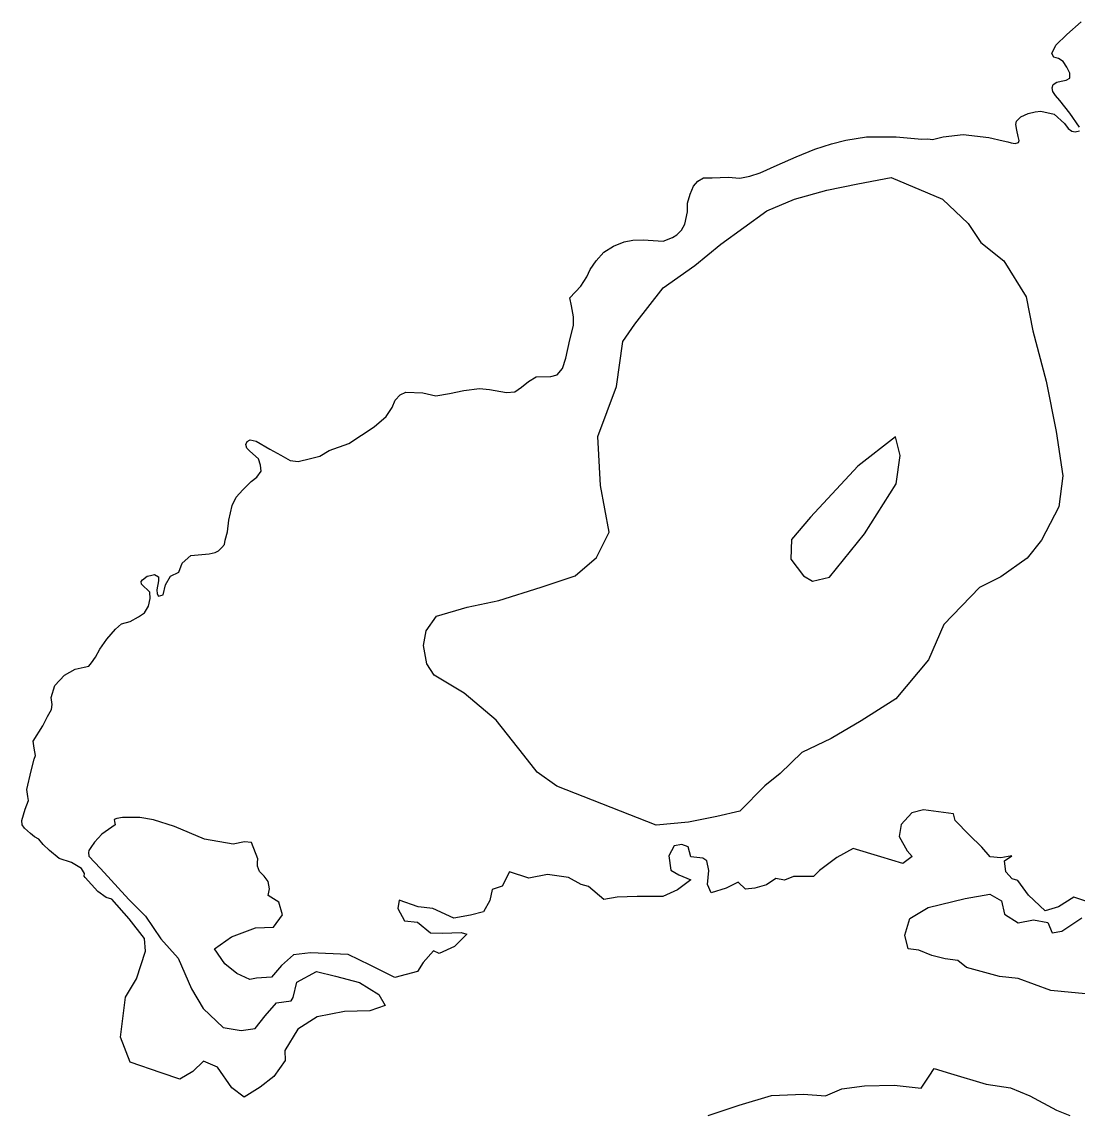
# Model space of a CAD drawing. Extents: x 3040896 to 3051146, y 687568 to 732976.
# Drawn here: x 3048483.8 to 3048936.2, y 699210.3 to 699677.1 of the extents above; entities that cross this region are included whole.
import ezdxf

# ---------------------------------------------------------------- set-up
doc = ezdxf.new("R2010")
doc.units = 0
doc.layers.add('Exist Hydro Stream or Body of Water', color=7, linetype='Continuous')
doc.layers.add('Exist Vegetation Hedge Row', color=7, linetype='Continuous')

msp = doc.modelspace()

# ---------------------------------------------------------------- linework, layer by layer
at = {"layer": 'Exist Hydro Stream or Body of Water'}
for points in [[(3048937.16, 699631.89), (3048933, 699637.97), (3048928.71, 699643.32), (3048926.9, 699645.52), (3048925.83, 699647.26), (3048925.53, 699648.84), (3048925.99, 699650.27), (3048927.49, 699651.27), (3048929.35, 699651.71), (3048931.53, 699652.16), (3048933.04, 699652.97), (3048933.02, 699655.1), (3048931.85, 699657.64), (3048930.21, 699660.08), (3048928.19, 699661.44), (3048926.2, 699662.02), (3048925.33, 699663.58), (3048927.12, 699667.07), (3048931.85, 699671.63), (3048937.93, 699677.14)], [(3048874.13, 699626.6), (3048878.82, 699627.74), (3048887.37, 699628.86), (3048898.36, 699627.57), (3048904.48, 699626.1), (3048906.55, 699625.66), (3048907.96, 699625.16), (3048909.57, 699624.97), (3048911.08, 699625.36), (3048911.29, 699626.18), (3048910.94, 699627.97), (3048910.4, 699630.71), (3048909.95, 699633.02), (3048910.15, 699634.48), (3048912.1, 699636.33), (3048915.26, 699637.79), (3048918.14, 699638.53), (3048920.59, 699638.8), (3048926.31, 699637.48), (3048930.71, 699633.56), (3048932.38, 699631.31), (3048933.99, 699630.24), (3048935.42, 699629.95), (3048937.22, 699630.32)], [(3048535.19, 699435.91), (3048535.01, 699437.08), (3048535.63, 699437.82), (3048537.54, 699439.42), (3048539.05, 699439.71), (3048540.74, 699440.03), (3048542.45, 699439.05), (3048542.41, 699437.4), (3048541.68, 699433.46), (3048541.88, 699431.8), (3048542.41, 699430.85), (3048544.5, 699431.38), (3048545.5, 699435.67), (3048547.62, 699439.34), (3048551.11, 699441.08), (3048552.58, 699445), (3048556.24, 699448.29), (3048564.18, 699448.93), (3048566.76, 699449.52), (3048568.18, 699450.25), (3048569.57, 699451.63), (3048570.68, 699452.99), (3048571.08, 699454.8), (3048571.94, 699458.43), (3048572.56, 699463.44), (3048574.04, 699469.74), (3048575.7, 699473.31), (3048578.6, 699476.4), (3048582.16, 699480), (3048584.65, 699481.76), (3048586.51, 699484.44), (3048586.11, 699486.94), (3048585.29, 699489.7), (3048581.57, 699493.05), (3048580.36, 699494.27), (3048579.8, 699495.79), (3048580.42, 699497.12), (3048581.73, 699497.84), (3048584.24, 699497.26), (3048590.17, 699493.91), (3048594.8, 699491.23), (3048598.94, 699488.96), (3048602.36, 699488.55), (3048607.53, 699489.79), (3048611.52, 699490.86), (3048615.54, 699493.22), (3048624.05, 699496.26), (3048634.81, 699503.43), (3048640.02, 699507.89), (3048642.59, 699511.73), (3048643.93, 699514.82), (3048645.97, 699517.09), (3048648.48, 699518.26), (3048655.71, 699517.96), (3048661.32, 699516.68), (3048667.12, 699517.74), (3048673.36, 699518.98), (3048679.99, 699519.8), (3048684.27, 699519.46), (3048691.58, 699518.14), (3048695.12, 699518.39), (3048697.99, 699520.4), (3048701.03, 699522.87), (3048704.37, 699524.91), (3048710.65, 699524.99), (3048713.37, 699525.65), (3048715.67, 699528.44), (3048717.03, 699532.93), (3048718.74, 699540.77), (3048720.36, 699546.92), (3048720.35, 699550.53), (3048719.39, 699555.38), (3048718.75, 699558.74), (3048723.43, 699563.79), (3048726.1, 699567.74), (3048727.44, 699570.87), (3048730.07, 699574.64), (3048733.31, 699578.27), (3048737.49, 699580.94), (3048742.02, 699582.83), (3048745.76, 699583.48), (3048750.15, 699583.55), (3048758.81, 699583.03), (3048762.75, 699584.55), (3048764.64, 699585.83), (3048766.54, 699587.75), (3048768, 699590.29), (3048769.25, 699595.59), (3048769.13, 699599.38), (3048770.3, 699603.17), (3048771.78, 699606.58), (3048773.6, 699608.77), (3048775.99, 699610.14), (3048779.8, 699610.15), (3048786.58, 699610.46), (3048791.6, 699610.09), (3048795.9, 699610.91), (3048800.29, 699612.29), (3048807.57, 699615.63), (3048815.71, 699619.19), (3048823.76, 699622.54), (3048830.84, 699624.74), (3048836.99, 699626.37), (3048845.96, 699627.77), (3048858.67, 699627.77), (3048869.61, 699626.86), (3048872.26, 699626.98), (3048874.13, 699626.6)], [(3048529.86, 699292.4), (3048522.49, 699300.78), (3048519.98, 699301.58), (3048516.44, 699304.07), (3048510.96, 699310.17), (3048510.62, 699310.76), (3048510.67, 699311.83), (3048509.38, 699314.03), (3048505.08, 699316.59), (3048499.88, 699318.28), (3048495.65, 699321.68), (3048492.99, 699324.28), (3048491.11, 699326.51), (3048489.28, 699327.64), (3048487.51, 699329), (3048484.99, 699331.23), (3048483.97, 699332.72), (3048483.83, 699334.6), (3048485.33, 699339.48), (3048486.73, 699343.11), (3048486.39, 699344.86), (3048485.97, 699347.86), (3048487.89, 699355.87), (3048489.15, 699360.82), (3048489.7, 699362.49), (3048489.09, 699365.54), (3048488.75, 699368.56), (3048492.88, 699375.14), (3048494.81, 699379.23), (3048496.6, 699382.22), (3048496.84, 699384.3), (3048496.4, 699387.38), (3048498.02, 699392.48), (3048502.15, 699396.92), (3048506.75, 699399.54), (3048510.56, 699400.38), (3048512.52, 699400.79), (3048513.68, 699402.23), (3048515.46, 699404.61), (3048517.3, 699408.1), (3048520.29, 699412.39), (3048522.09, 699414.43), (3048524.06, 699416.68), (3048526.54, 699418.9), (3048530.27, 699419.88), (3048533.81, 699421.86), (3048536.38, 699423.65), (3048538.09, 699426.57), (3048538.92, 699429.83), (3048538.71, 699432.54), (3048535.19, 699435.91)], [(3048939.88, 699300.04), (3048934.72, 699301.72), (3048928.14, 699297.57), (3048922.44, 699295.86), (3048915.37, 699302.52), (3048910.73, 699308.8), (3048908.36, 699309.61), (3048905.65, 699312.62), (3048905.03, 699317.34), (3048908.17, 699319.48), (3048903.51, 699318.56), (3048898.89, 699318.96), (3048895.34, 699323.14), (3048889.98, 699328.39), (3048883.9, 699334.61), (3048883.24, 699337.39), (3048870.32, 699339.18), (3048865.4, 699337.86), (3048860.71, 699332.85), (3048859.94, 699327.67), (3048863.37, 699321.55), (3048865.45, 699319.2), (3048861.53, 699316.19), (3048851.99, 699318.98), (3048840.21, 699322.57), (3048833.25, 699318.73), (3048825.8, 699313.17), (3048823.13, 699310.6), (3048814.65, 699310.63), (3048810.75, 699308.93), (3048807.08, 699309.67), (3048803.06, 699307.02), (3048797.98, 699305.55), (3048794.08, 699305.16), (3048790.91, 699308.2), (3048785.75, 699305.6), (3048779.37, 699303.62), (3048777.75, 699307.13), (3048778.27, 699313.08), (3048777.47, 699317.25), (3048775.76, 699318.46), (3048770.61, 699319.06), (3048769.51, 699323.22), (3048766.71, 699324.32), (3048763.43, 699323.65), (3048761.16, 699319.46), (3048762.11, 699313.31), (3048765.44, 699311.31), (3048770.65, 699309.13), (3048764.93, 699304.78), (3048758.56, 699302), (3048747.59, 699302.03), (3048739.01, 699301.64), (3048733.39, 699300.71), (3048726.78, 699306.26), (3048723.6, 699307.08), (3048718.2, 699310.16), (3048709.17, 699311.4), (3048701.11, 699309.87), (3048692.89, 699312.6), (3048689.71, 699306.48), (3048685.52, 699304.93), (3048684.43, 699300.31), (3048681.73, 699295.46), (3048676.2, 699294), (3048669.08, 699292.68), (3048659.96, 699296.8), (3048653.76, 699297.59), (3048645.64, 699300.48), (3048645.09, 699296.77), (3048647.86, 699291.54), (3048653.48, 699291.04), (3048659.03, 699286.44), (3048664.2, 699286.27), (3048672.15, 699286.53), (3048674.63, 699285.79), (3048669.35, 699280.51), (3048662.75, 699277.54), (3048660.25, 699278.74), (3048655.85, 699273.69), (3048653.5, 699269.86), (3048643.71, 699267.3), (3048633.12, 699272.48), (3048623.71, 699277.1), (3048607.55, 699277.8), (3048600.31, 699276.95), (3048595.17, 699272.36), (3048590.91, 699267.41), (3048584.49, 699266.91), (3048581.54, 699266.34), (3048576, 699268.96), (3048570.85, 699273.15), (3048566.38, 699279.51), (3048573.66, 699284.73), (3048583.98, 699288.53), (3048591.68, 699288.88), (3048595.57, 699294.14), (3048594, 699299.58), (3048589.49, 699302.44), (3048590.02, 699305.22)], [(3048590.02, 699305.22), (3048589.4, 699308.38), (3048587.78, 699310.75), (3048585.78, 699312.65), (3048584.86, 699314.94), (3048584.83, 699316.63), (3048584.99, 699318.13), (3048582.24, 699325.2), (3048579.29, 699325.37), (3048574.51, 699324.43), (3048562.21, 699326.6), (3048549.28, 699331.95), (3048540.25, 699334.86), (3048534.42, 699335.86), (3048527.02, 699335.86), (3048524.53, 699335.37), (3048523.48, 699334.95), (3048523.59, 699334.18), (3048523.85, 699332.75), (3048518.11, 699328.69), (3048515.07, 699325.29), (3048513.37, 699323.01), (3048512.6, 699321.69), (3048512.42, 699320.89), (3048512.64, 699319.34), (3048517.54, 699314.06), (3048529.75, 699300.7), (3048536.84, 699293.58)], [(3048944.48, 699259.88), (3048933.79, 699260.8), (3048924.92, 699261.63), (3048910.89, 699266.85), (3048902.87, 699267.71), (3048888.77, 699271.55), (3048885.08, 699274.48), (3048879.58, 699275.26), (3048873.9, 699276.63), (3048868.32, 699278.9), (3048863.8, 699279.51), (3048862.37, 699285.41), (3048864.45, 699292.62), (3048872.41, 699297.23), (3048888.13, 699301.07), (3048898.83, 699302.93), (3048903.73, 699300.19), (3048905.03, 699294.42), (3048910.91, 699290.71), (3048917.53, 699291.98), (3048923.69, 699290.85), (3048925.52, 699286.46), (3048929.69, 699287.15), (3048938.14, 699292.82)], [(3048536.84, 699293.58), (3048543.39, 699283.84), (3048550.82, 699275.54), (3048556.63, 699262.4), (3048561.61, 699253.9), (3048570.14, 699245.75), (3048577.81, 699244.47), (3048583.81, 699245.35), (3048588.19, 699250.82), (3048593.01, 699256.34), (3048599.3, 699257.2), (3048600.13, 699258.67), (3048601.68, 699265.21), (3048610.13, 699269.83), (3048618.28, 699267.82), (3048628.54, 699265.09), (3048636.84, 699259.97), (3048639.56, 699255.23), (3048633.06, 699252.99), (3048622.12, 699252.65), (3048610.39, 699250.4), (3048602.21, 699245.15), (3048596.6, 699236), (3048596.76, 699231.6), (3048591.8, 699224.78), (3048585.96, 699220.21), (3048579.18, 699215.87), (3048573.8, 699219.86), (3048567.75, 699228.86), (3048561.72, 699231.42), (3048557.17, 699226.91), (3048551.54, 699223.66), (3048543.59, 699226.35), (3048530.32, 699230.99), (3048526.12, 699241.65), (3048528.24, 699258.86), (3048533.01, 699266.7), (3048536.89, 699278.56), (3048536.48, 699284.04), (3048529.86, 699292.4)], [(3048777.98, 699208.11), (3048791.36, 699212.43), (3048805.23, 699216.66), (3048818.97, 699217.25), (3048828.27, 699216.45), (3048835.28, 699219.46), (3048844.99, 699220.72), (3048857.83, 699221.02), (3048869.32, 699219.79), (3048872.84, 699224.95), (3048874.97, 699228.24), (3048881.95, 699226.01), (3048897.23, 699221.55), (3048907.61, 699219.86), (3048915.88, 699216.48), (3048927.36, 699210.42), (3048933.13, 699208.08)]]:
    msp.add_lwpolyline(points, dxfattribs=at)
at = {"layer": 'Exist Vegetation Hedge Row'}
for points in [[(3048746.55, 699547.47), (3048758.78, 699563.05), (3048772.29, 699572.65), (3048783.53, 699581.73), (3048803.23, 699596.1), (3048815, 699601.04), (3048828.84, 699604.98), (3048842.19, 699607.66), (3048856.43, 699610.38), (3048878.55, 699601.04), (3048889.46, 699590.62), (3048894.9, 699582.5), (3048904.73, 699574.55), (3048914.3, 699559.2), (3048917.26, 699544.58), (3048922.91, 699523.04), (3048927.19, 699501.4), (3048930.07, 699482.47), (3048928.4, 699469.05), (3048920.91, 699454.83), (3048914.74, 699447.03), (3048903.51, 699439.12), (3048894.35, 699434.48), (3048879.02, 699418.65), (3048872.47, 699403.42), (3048858.55, 699386.7), (3048843.66, 699377.36), (3048830.81, 699369.79), (3048818.18, 699363.79), (3048808.93, 699354.69), (3048802.29, 699349.39), (3048791.55, 699338.56), (3048781.77, 699336.27), (3048769.62, 699333.87), (3048755.79, 699332.52), (3048713.11, 699349.28), (3048704.71, 699355.36), (3048698.96, 699362.6), (3048687.16, 699377.67), (3048673.4, 699389.21), (3048660.62, 699396.92), (3048657.48, 699401.71), (3048656.03, 699409.57), (3048657.1, 699415.89), (3048661.66, 699422.24), (3048674.81, 699426.05), (3048688.25, 699428.96), (3048706.43, 699434.64), (3048721.09, 699439.55), (3048730.14, 699447.4), (3048735.65, 699458.18), (3048731.86, 699478.28), (3048730.69, 699499.26), (3048738.7, 699520.77), (3048741.44, 699539.95), (3048746.55, 699547.47)], [(3048830.09, 699438.97), (3048845.02, 699457.5), (3048858.63, 699479), (3048860.29, 699491.08), (3048858.3, 699499.15), (3048842.17, 699486.59), (3048821.97, 699464.68), (3048813.71, 699455.12), (3048813.48, 699446.67), (3048818.84, 699439.47), (3048822.79, 699437.25), (3048830.09, 699438.97)]]:
    msp.add_lwpolyline(points, dxfattribs=at)

doc.saveas('drawing.dxf')
